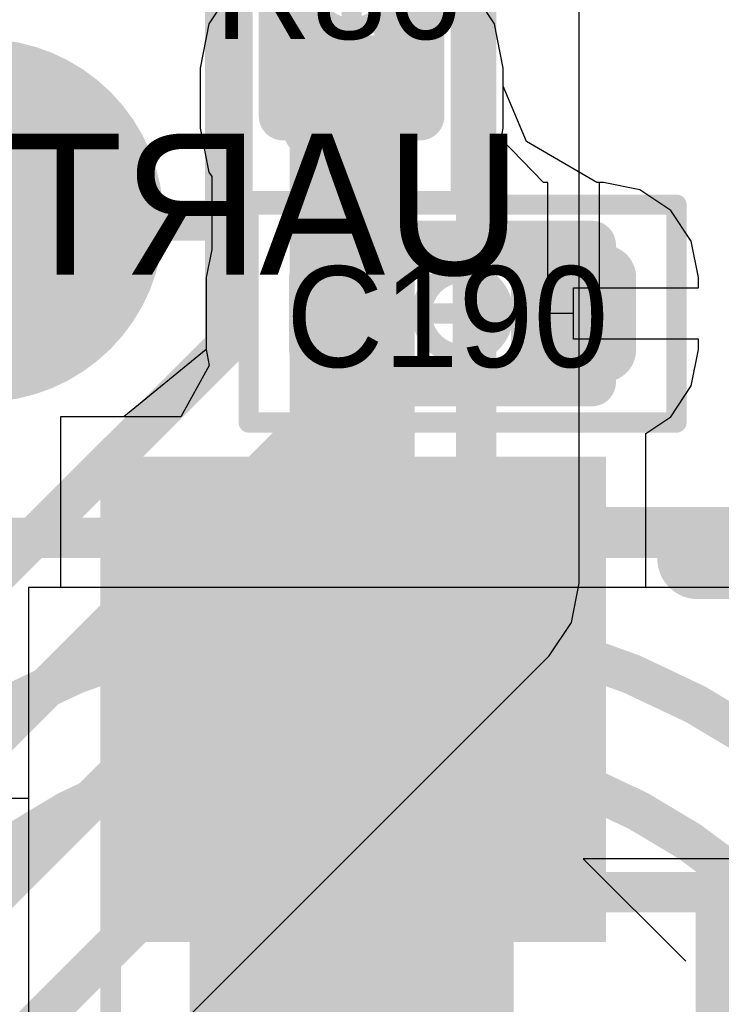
# Model space of a CAD drawing. Header units: millimetres. Extents: x -2 to 68, y -2 to 27.4.
# Tile 519 of 594: x 63 to 64.8, y 10.3 to 12.7. Entities that reach past the tile are written whole.
import ezdxf

# ---------------------------------------------------------------- set-up
doc = ezdxf.new("R2010")
doc.units = ezdxf.units.MM
for name, color, linetype in [('BottomLayer', 5, 'Continuous'), ('BottomSolder', 6, 'Continuous'), ('Mechanical1', 6, 'Continuous'), ('Mechanical13', 56, 'Continuous'), ('Mechanical15', 56, 'Continuous'), ('Mechanical2', 216, 'Continuous'), ('Mechanical42', 56, 'Continuous'), ('Mechanical88', 56, 'Continuous'), ('TopLayer', 1, 'Continuous'), ('TopPaste', 8, 'Continuous'), ('TopSolder', 216, 'Continuous')]:
    doc.layers.add(name, color=color, linetype=linetype)

# ---------------------------------------------------------------- blocks, each defined once
blk = doc.blocks.new('U_FL_R_SMT_1_60__1_118')
at = {"layer": 'Mechanical13', "const_width": 0.100076}
for points in [[(1.800098, 0, 1), (-1.800098, 0, 1)], [(1.500124, 0, 1), (-1.500124, 0, 1)]]:
    blk.add_lwpolyline(points, format="xyb", close=True, dxfattribs=at)
blk.add_lwpolyline([(0.5999479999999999, -0.299974, -0.9999999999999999), (-0.5999479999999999, -0.299974)], format="xyb", dxfattribs=at)
at = {"layer": 'Mechanical15', "const_width": 0.100076}
blk.add_lwpolyline([(1.89992, -1.999996), (-1.89992, -1.999996)], dxfattribs=at)
at = {"layer": 'TopLayer'}
blk.add_solid([(0.525018, -1.099947), (-0.525018, -1.099947), (0.525018, -2.099945), (-0.525018, -2.099945)], dxfattribs=at)
at = {"layer": 'TopSolder'}
for points in [[(-0.8483599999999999, -1.201547), (-0.8483599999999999, 1.201547), (-2.101596, -1.201547), (-2.101596, 1.201547)], [(0.626618, -0.998347), (-0.626618, -0.998347), (0.626618, -2.201545), (-0.626618, -2.201545)]]:
    blk.add_solid(points, dxfattribs=at)
blk = doc.blocks.new('2450AT42E0100E_165')
at = {"layer": 'Mechanical13', "const_width": 0.0999998}
for points in [[(-2.50000008, -1.00000054), (-2.50000008, 1.00000054)], [(2.50000008, -1.00000054), (-2.50000008, -1.00000054)]]:
    blk.add_lwpolyline(points, dxfattribs=at)
at = {"layer": 'Mechanical13', "const_width": 0.0499999}
blk.add_lwpolyline([(-2.52499876, -1.00000054, 1), (-2.4750014, -1.00000054, 1)], format="xyb", close=True, dxfattribs=at)
blk.add_lwpolyline([(-2.52499876, -1.00000054, 1), (-2.4750014, -1.00000054, 1)], format="xyb", close=True, dxfattribs=at)
at = {"layer": 'Mechanical15', "const_width": 0.0508}
for points in [[(-3.429, -1.397), (-3.429, 1.39999974)], [(3.429, -1.397), (-3.429, -1.397)]]:
    blk.add_lwpolyline(points, dxfattribs=at)
at = {"layer": 'Mechanical15', "const_width": 0.0254}
blk.add_lwpolyline([(-3.4417, -1.397, 1), (-3.4163, -1.397, 1)], format="xyb", close=True, dxfattribs=at)
blk.add_lwpolyline([(-3.4417, -1.397, 1), (-3.4163, -1.397, 1)], format="xyb", close=True, dxfattribs=at)
at = {"layer": 'TopLayer'}
blk.add_solid([(-1.00000054, -0.50000154), (-3.12999882, -0.50000154), (-1.00000054, -1.10000034), (-3.12999882, -1.10000034)], dxfattribs=at)
at = {"layer": 'TopPaste'}
blk.add_solid([(-1.00000054, -0.50000154), (-3.12999882, -0.50000154), (-1.00000054, -1.10000034), (-3.12999882, -1.10000034)], dxfattribs=at)
at = {"layer": 'TopSolder'}
blk.add_solid([(-0.89840054, -0.39840154), (-3.231598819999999, -0.39840154), (-0.89840054, -1.20160034), (-3.231598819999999, -1.20160034)], dxfattribs=at)
blk = doc.blocks.new('TP_0_8MM_B_176')
at = {"layer": 'BottomLayer', "const_width": 0.40005}
blk.add_lwpolyline([(-0.200025, 0, 1), (0.200025, 0, 1)], format="xyb", close=True, dxfattribs=at)
at = {"layer": 'BottomSolder', "const_width": 0.4500499}
blk.add_lwpolyline([(-0.22502368, 0, 1), (0.22502368, 0, 1)], format="xyb", close=True, dxfattribs=at)
blk = doc.blocks.new('RES_0201_230')
at = {"layer": 'Mechanical13', "const_width": 0.11999976}
for points in [[(-0.31999936, 0.16999966), (0.31999936, 0.16999966)], [(-0.31999936, 0.16999966), (-0.31999936, -0.16999966)], [(0.31999936, 0.16999966), (0.31999936, -0.16999966)], [(-0.31999936, -0.16999966), (0.31999936, -0.16999966)]]:
    blk.add_lwpolyline(points, dxfattribs=at)
at = {"layer": 'Mechanical13', "const_width": 0.05999988}
for points in [[(-0.3499993, 0.16999966, 1), (-0.28999942, 0.16999966, 1)], [(-0.3499993, 0.16999966, 1), (-0.28999942, 0.16999966, 1)], [(0.28999942, 0.16999966, 1), (0.3499993, 0.16999966, 1)], [(0.28999942, 0.16999966, 1), (0.3499993, 0.16999966, 1)], [(-0.3499993, -0.16999966, 1), (-0.28999942, -0.16999966, 1)], [(-0.3499993, -0.16999966, 1), (-0.28999942, -0.16999966, 1)], [(0.28999942, -0.16999966, 1), (0.3499993, -0.16999966, 1)], [(0.28999942, -0.16999966, 1), (0.3499993, -0.16999966, 1)]]:
    blk.add_lwpolyline(points, format="xyb", close=True, dxfattribs=at)
at = {"layer": 'Mechanical15', "const_width": 0.0499999}
for points in [[(-0.5299989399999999, 0.26999946), (-0.5299989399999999, -0.26999946)], [(-0.5299989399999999, 0.26999946), (0.5299989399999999, 0.26999946)], [(0.5299989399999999, 0.26999946), (0.5299989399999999, -0.26999946)], [(0, 0.135001), (0, -0.135001)], [(-0.135001, 0), (0.135001, 0)], [(-0.5299989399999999, -0.26999946), (0.5299989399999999, -0.26999946)]]:
    blk.add_lwpolyline(points, dxfattribs=at)
at = {"layer": 'Mechanical15'}
for points, const_width in [([(-0.54249828, 0.26999946, 1), (-0.5174996, 0.26999946, 1)], 0.02499868), ([(-0.54249828, 0.26999946, 1), (-0.5174996, 0.26999946, 1)], 0.02499868), ([(0.5174996, 0.26999946, 1), (0.54249828, 0.26999946, 1)], 0.02499868), ([(0.5174996, 0.26999946, 1), (0.54249828, 0.26999946, 1)], 0.02499868), ([(-0.01249934, 0.135001, 1), (0.01249934, 0.135001, 1)], 0.02499868), ([(0.10130028, 0, 1), (-0.10130028, 0, 1)], 0.0499999), ([(-0.14750034, 0, 1), (-0.12250166, 0, 1)], 0.02499868), ([(-0.11379962, 0, 1), (-0.08880094, 0, 1)], 0.02499868), ([(0.08880094, 0, 1), (0.11379962, 0, 1)], 0.02499868), ([(0.12250166, 0, 1), (0.14750034, 0, 1)], 0.02499868), ([(-0.01249934, -0.135001, 1), (0.01249934, -0.135001, 1)], 0.02499868), ([(-0.54249828, -0.26999946, 1), (-0.5174996, -0.26999946, 1)], 0.02499868), ([(-0.54249828, -0.26999946, 1), (-0.5174996, -0.26999946, 1)], 0.02499868), ([(0.5174996, -0.26999946, 1), (0.54249828, -0.26999946, 1)], 0.02499868), ([(0.5174996, -0.26999946, 1), (0.54249828, -0.26999946, 1)], 0.02499868)]:
    blk.add_lwpolyline(points, format="xyb", close=True, dxfattribs=dict(at, const_width=const_width))
at = {"layer": 'TopLayer', "const_width": 0.08059928}
for points in [[(-0.3896995, 0.08940038, 1), (-0.30910022, 0.08940038, 1)], [(-0.24090122, 0.08940038, 1), (-0.16030194, 0.08940038, 1)], [(0.16030194, 0.08940038, 1), (0.24090122, 0.08940038, 1)], [(0.30910022, 0.08940038, 1), (0.3896995, 0.08940038, 1)], [(-0.3896995, -0.08940038, 1), (-0.30910022, -0.08940038, 1)], [(-0.24090122, -0.08940038, 1), (-0.16030194, -0.08940038, 1)], [(0.16030194, -0.08940038, 1), (0.24090122, -0.08940038, 1)], [(0.30910022, -0.08940038, 1), (0.3896995, -0.08940038, 1)]]:
    blk.add_lwpolyline(points, format="xyb", close=True, dxfattribs=at)
at = {"layer": 'TopLayer'}
for points in [[(-0.20060158, 0.16999966), (-0.34939986, 0.16999966), (-0.20060158, -0.16999966), (-0.34939986, -0.16999966)], [(0.20060158, -0.16999966), (0.34939986, -0.16999966), (0.20060158, 0.16999966), (0.34939986, 0.16999966)], [(-0.1200023, 0.08940038), (-0.4299991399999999, 0.08940038), (-0.1200023, -0.08940038), (-0.4299991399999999, -0.08940038)], [(0.1200023, -0.08940038), (0.4299991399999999, -0.08940038), (0.1200023, 0.08940038), (0.4299991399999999, 0.08940038)]]:
    blk.add_solid(points, dxfattribs=at)
at = {"layer": 'TopPaste', "const_width": 0.08059928}
for points in [[(-0.3896995, 0.08940038, 1), (-0.30910022, 0.08940038, 1)], [(-0.24090122, 0.08940038, 1), (-0.16030194, 0.08940038, 1)], [(0.16030194, 0.08940038, 1), (0.24090122, 0.08940038, 1)], [(0.30910022, 0.08940038, 1), (0.3896995, 0.08940038, 1)], [(-0.3896995, -0.08940038, 1), (-0.30910022, -0.08940038, 1)], [(-0.24090122, -0.08940038, 1), (-0.16030194, -0.08940038, 1)], [(0.16030194, -0.08940038, 1), (0.24090122, -0.08940038, 1)], [(0.30910022, -0.08940038, 1), (0.3896995, -0.08940038, 1)]]:
    blk.add_lwpolyline(points, format="xyb", close=True, dxfattribs=at)
at = {"layer": 'TopPaste'}
for points in [[(-0.20060158, 0.16999966), (-0.34939986, 0.16999966), (-0.20060158, -0.16999966), (-0.34939986, -0.16999966)], [(0.20060158, -0.16999966), (0.34939986, -0.16999966), (0.20060158, 0.16999966), (0.34939986, 0.16999966)], [(-0.1200023, 0.08940038), (-0.4299991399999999, 0.08940038), (-0.1200023, -0.08940038), (-0.4299991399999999, -0.08940038)], [(0.1200023, -0.08940038), (0.4299991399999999, -0.08940038), (0.1200023, 0.08940038), (0.4299991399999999, 0.08940038)]]:
    blk.add_solid(points, dxfattribs=at)
at = {"layer": 'TopSolder', "const_width": 0.08059928}
for points in [[(-0.3896995, 0.08940038, 1), (-0.30910022, 0.08940038, 1)], [(-0.24090122, 0.08940038, 1), (-0.16030194, 0.08940038, 1)], [(0.16030194, 0.08940038, 1), (0.24090122, 0.08940038, 1)], [(0.30910022, 0.08940038, 1), (0.3896995, 0.08940038, 1)], [(-0.3896995, -0.08940038, 1), (-0.30910022, -0.08940038, 1)], [(-0.24090122, -0.08940038, 1), (-0.16030194, -0.08940038, 1)], [(0.16030194, -0.08940038, 1), (0.24090122, -0.08940038, 1)], [(0.30910022, -0.08940038, 1), (0.3896995, -0.08940038, 1)]]:
    blk.add_lwpolyline(points, format="xyb", close=True, dxfattribs=at)
at = {"layer": 'TopSolder'}
for points in [[(-0.20060158, 0.16999966), (-0.34939986, 0.16999966), (-0.20060158, -0.16999966), (-0.34939986, -0.16999966)], [(0.20060158, -0.16999966), (0.34939986, -0.16999966), (0.20060158, 0.16999966), (0.34939986, 0.16999966)], [(-0.1200023, 0.08940038), (-0.4299991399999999, 0.08940038), (-0.1200023, -0.08940038), (-0.4299991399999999, -0.08940038)], [(0.1200023, -0.08940038), (0.4299991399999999, -0.08940038), (0.1200023, 0.08940038), (0.4299991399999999, 0.08940038)]]:
    blk.add_solid(points, dxfattribs=at)
blk = doc.blocks.new('CAP_0201_309')
at = {"layer": 'Mechanical13', "const_width": 0.11999976}
for points in [[(-0.31999936, 0.16999966), (-0.31999936, -0.16999966)], [(0.31999936, 0.16999966), (-0.31999936, 0.16999966)], [(0.31999936, 0.16999966), (0.31999936, -0.16999966)], [(0.31999936, -0.16999966), (-0.31999936, -0.16999966)]]:
    blk.add_lwpolyline(points, dxfattribs=at)
at = {"layer": 'Mechanical13', "const_width": 0.05999988}
for points in [[(-0.3499993, 0.16999966, 1), (-0.28999942, 0.16999966, 1)], [(-0.3499993, 0.16999966, 1), (-0.28999942, 0.16999966, 1)], [(0.28999942, 0.16999966, 1), (0.3499993, 0.16999966, 1)], [(0.28999942, 0.16999966, 1), (0.3499993, 0.16999966, 1)], [(-0.3499993, -0.16999966, 1), (-0.28999942, -0.16999966, 1)], [(-0.3499993, -0.16999966, 1), (-0.28999942, -0.16999966, 1)], [(0.28999942, -0.16999966, 1), (0.3499993, -0.16999966, 1)], [(0.28999942, -0.16999966, 1), (0.3499993, -0.16999966, 1)]]:
    blk.add_lwpolyline(points, format="xyb", close=True, dxfattribs=at)
at = {"layer": 'Mechanical15', "const_width": 0.0499999}
for points in [[(-0.5299989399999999, 0.26999946), (-0.5299989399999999, -0.26999946)], [(0.5299989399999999, 0.26999946), (-0.5299989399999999, 0.26999946)], [(0.5299989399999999, 0.26999946), (0.5299989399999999, -0.26999946)], [(0, 0.135001), (0, -0.135001)], [(0.135001, 0), (-0.135001, 0)], [(0.5299989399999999, -0.26999946), (-0.5299989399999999, -0.26999946)]]:
    blk.add_lwpolyline(points, dxfattribs=at)
at = {"layer": 'Mechanical15'}
for points, const_width in [([(-0.54249828, 0.26999946, 1), (-0.5174996, 0.26999946, 1)], 0.02499868), ([(-0.54249828, 0.26999946, 1), (-0.5174996, 0.26999946, 1)], 0.02499868), ([(0.5174996, 0.26999946, 1), (0.54249828, 0.26999946, 1)], 0.02499868), ([(0.5174996, 0.26999946, 1), (0.54249828, 0.26999946, 1)], 0.02499868), ([(-0.01249934, 0.135001, 1), (0.01249934, 0.135001, 1)], 0.02499868), ([(0.10130028, 0, 1), (-0.10130028, 0, 1)], 0.0499999), ([(-0.14750034, 0, 1), (-0.12250166, 0, 1)], 0.02499868), ([(-0.11379962, 0, 1), (-0.08880094, 0, 1)], 0.02499868), ([(0.08880094, 0, 1), (0.11379962, 0, 1)], 0.02499868), ([(0.12250166, 0, 1), (0.14750034, 0, 1)], 0.02499868), ([(-0.01249934, -0.135001, 1), (0.01249934, -0.135001, 1)], 0.02499868), ([(-0.54249828, -0.26999946, 1), (-0.5174996, -0.26999946, 1)], 0.02499868), ([(-0.54249828, -0.26999946, 1), (-0.5174996, -0.26999946, 1)], 0.02499868), ([(0.5174996, -0.26999946, 1), (0.54249828, -0.26999946, 1)], 0.02499868), ([(0.5174996, -0.26999946, 1), (0.54249828, -0.26999946, 1)], 0.02499868)]:
    blk.add_lwpolyline(points, format="xyb", close=True, dxfattribs=dict(at, const_width=const_width))
at = {"layer": 'TopLayer', "const_width": 0.08059928}
for points in [[(-0.3896995, 0.08940038, 1), (-0.30910022, 0.08940038, 1)], [(-0.24090122, 0.08940038, 1), (-0.16030194, 0.08940038, 1)], [(0.16030194, 0.08940038, 1), (0.24090122, 0.08940038, 1)], [(0.30910022, 0.08940038, 1), (0.3896995, 0.08940038, 1)], [(-0.3896995, -0.08940038, 1), (-0.30910022, -0.08940038, 1)], [(-0.24090122, -0.08940038, 1), (-0.16030194, -0.08940038, 1)], [(0.16030194, -0.08940038, 1), (0.24090122, -0.08940038, 1)], [(0.30910022, -0.08940038, 1), (0.3896995, -0.08940038, 1)]]:
    blk.add_lwpolyline(points, format="xyb", close=True, dxfattribs=at)
at = {"layer": 'TopLayer'}
for points in [[(-0.20060158, 0.16999966), (-0.34939986, 0.16999966), (-0.20060158, -0.16999966), (-0.34939986, -0.16999966)], [(0.20060158, -0.16999966), (0.34939986, -0.16999966), (0.20060158, 0.16999966), (0.34939986, 0.16999966)], [(-0.1200023, 0.08940038), (-0.4299991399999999, 0.08940038), (-0.1200023, -0.08940038), (-0.4299991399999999, -0.08940038)], [(0.1200023, -0.08940038), (0.4299991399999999, -0.08940038), (0.1200023, 0.08940038), (0.4299991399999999, 0.08940038)]]:
    blk.add_solid(points, dxfattribs=at)
at = {"layer": 'TopPaste', "const_width": 0.08059928}
for points in [[(-0.3896995, 0.08940038, 1), (-0.30910022, 0.08940038, 1)], [(-0.24090122, 0.08940038, 1), (-0.16030194, 0.08940038, 1)], [(0.16030194, 0.08940038, 1), (0.24090122, 0.08940038, 1)], [(0.30910022, 0.08940038, 1), (0.3896995, 0.08940038, 1)], [(-0.3896995, -0.08940038, 1), (-0.30910022, -0.08940038, 1)], [(-0.24090122, -0.08940038, 1), (-0.16030194, -0.08940038, 1)], [(0.16030194, -0.08940038, 1), (0.24090122, -0.08940038, 1)], [(0.30910022, -0.08940038, 1), (0.3896995, -0.08940038, 1)]]:
    blk.add_lwpolyline(points, format="xyb", close=True, dxfattribs=at)
at = {"layer": 'TopPaste'}
for points in [[(-0.20060158, 0.16999966), (-0.34939986, 0.16999966), (-0.20060158, -0.16999966), (-0.34939986, -0.16999966)], [(0.20060158, -0.16999966), (0.34939986, -0.16999966), (0.20060158, 0.16999966), (0.34939986, 0.16999966)], [(-0.1200023, 0.08940038), (-0.4299991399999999, 0.08940038), (-0.1200023, -0.08940038), (-0.4299991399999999, -0.08940038)], [(0.1200023, -0.08940038), (0.4299991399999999, -0.08940038), (0.1200023, 0.08940038), (0.4299991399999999, 0.08940038)]]:
    blk.add_solid(points, dxfattribs=at)
at = {"layer": 'TopSolder', "const_width": 0.08059928}
for points in [[(-0.3896995, 0.08940038, 1), (-0.30910022, 0.08940038, 1)], [(-0.24090122, 0.08940038, 1), (-0.16030194, 0.08940038, 1)], [(0.16030194, 0.08940038, 1), (0.24090122, 0.08940038, 1)], [(0.30910022, 0.08940038, 1), (0.3896995, 0.08940038, 1)], [(-0.3896995, -0.08940038, 1), (-0.30910022, -0.08940038, 1)], [(-0.24090122, -0.08940038, 1), (-0.16030194, -0.08940038, 1)], [(0.16030194, -0.08940038, 1), (0.24090122, -0.08940038, 1)], [(0.30910022, -0.08940038, 1), (0.3896995, -0.08940038, 1)]]:
    blk.add_lwpolyline(points, format="xyb", close=True, dxfattribs=at)
at = {"layer": 'TopSolder'}
for points in [[(-0.20060158, 0.16999966), (-0.34939986, 0.16999966), (-0.20060158, -0.16999966), (-0.34939986, -0.16999966)], [(0.20060158, -0.16999966), (0.34939986, -0.16999966), (0.20060158, 0.16999966), (0.34939986, 0.16999966)], [(-0.1200023, 0.08940038), (-0.4299991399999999, 0.08940038), (-0.1200023, -0.08940038), (-0.4299991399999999, -0.08940038)], [(0.1200023, -0.08940038), (0.4299991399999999, -0.08940038), (0.1200023, 0.08940038), (0.4299991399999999, 0.08940038)]]:
    blk.add_solid(points, dxfattribs=at)

msp = doc.modelspace()

# ---------------------------------------------------------------- linework, layer by layer
at = {"layer": 'BottomLayer'}
for p, q in [((64.40430858, 11.32636292), (64.40430858, 15.11229388)), ((64.38490552, 11.22881676), (64.40430858, 11.32636292)), ((64.32965036, 11.14612452), (64.38490552, 11.22881676)), ((62.70328835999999, 9.51976252), (64.32965036, 11.14612452))]:
    msp.add_line(p, q, dxfattribs=at)
at = {"layer": 'BottomLayer', "const_width": 0.0999998}
for points in [[(64.14941196, 11.32636292), (64.14941196, 15.11229388)], [(63.94670979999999, 11.53963148), (63.94670979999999, 15.02833164)], [(63.73693628, 11.72052012), (63.73693628, 14.94144332)], [(63.52726943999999, 11.91396144), (63.52726943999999, 14.85459564)], [(62.51330651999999, 10.89999852), (63.52726943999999, 11.91396144)], [(62.51641547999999, 10.49999932), (63.73693628, 11.72052012)], [(62.50707843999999, 10.10000012), (63.94670979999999, 11.53963148)], [(62.52304996, 9.700000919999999), (64.14941196, 11.32636292)]]:
    msp.add_lwpolyline(points, dxfattribs=at)
at = {"layer": 'BottomLayer', "const_width": 0.0499999}
for points in [[(63.50227075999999, 11.91396144, 1), (63.55226812, 11.91396144, 1)], [(63.50227075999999, 11.91396144, 1), (63.55226812, 11.91396144, 1)], [(63.7119376, 11.72052012, 1), (63.76193496, 11.72052012, 1)], [(63.7119376, 11.72052012, 1), (63.76193496, 11.72052012, 1)], [(63.92171111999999, 11.53963148, 1), (63.97170847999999, 11.53963148, 1)], [(63.92171111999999, 11.53963148, 1), (63.97170847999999, 11.53963148, 1)], [(64.12441328, 11.32636292, 1), (64.17441063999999, 11.32636292, 1)], [(64.12441328, 11.32636292, 1), (64.17441063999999, 11.32636292, 1)]]:
    msp.add_lwpolyline(points, format="xyb", close=True, dxfattribs=at)
at = {"layer": 'Mechanical1'}
for p, q in [((65.9380698, 10.6431334), (64.41456256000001, 10.6431334)), ((64.41456256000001, 10.6431334), (64.66848128, 10.38921468))]:
    msp.add_line(p, q, dxfattribs=at)
at = {"layer": 'Mechanical88', "const_width": 0.0999998}
msp.add_lwpolyline([(62.92499987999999, 12.22501746), (63.4827661, 12.22501746)], dxfattribs=at)
at = {"layer": 'Mechanical88', "const_width": 0.0499999}
msp.add_lwpolyline([(63.45776742, 12.22501746, 1), (63.50776478, 12.22501746, 1)], format="xyb", close=True, dxfattribs=at)
at = {"layer": 'TopLayer'}
for p, q in [((63.5476504, 12.8034415), (63.48676913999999, 12.71232408)), ((63.5476504, 12.8034415), (63.48676913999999, 12.71232408)), ((64.19420486, 12.71232408), (64.1333236, 12.8034415)), ((64.19420486, 12.71232408), (64.1333236, 12.8034415)), ((63.48676913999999, 12.71232408), (63.46499118, 12.60283992)), ((63.48676913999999, 12.71232408), (63.46499118, 12.60283992)), ((64.21598282, 12.60283992), (64.19420486, 12.71232408)), ((64.21598282, 12.60283992), (64.19420486, 12.71232408)), ((63.46499118, 12.60283992), (63.46499118, 12.45404164)), ((63.46499118, 12.60283992), (63.46499118, 12.45404164)), ((64.21598282, 12.45404164), (64.21598282, 12.60283992)), ((64.21598282, 12.55792764), (64.21598282, 12.60283992)), ((64.27351635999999, 12.42053396), (64.21598282, 12.55792764)), ((63.46499118, 12.45404164), (63.48676913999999, 12.34455748)), ((63.46499118, 12.45404164), (63.48676913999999, 12.34455748)), ((64.21068183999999, 12.42738688), (64.21598282, 12.45404164)), ((64.31608929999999, 12.31886284), (64.21068183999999, 12.42738688)), ((64.44807023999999, 12.31886284), (64.27351635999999, 12.42053396)), ((63.48676913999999, 12.34455748), (63.49382525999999, 12.33399616)), ((63.48676913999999, 12.34455748), (63.49382525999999, 12.33399616)), ((63.49382525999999, 12.33399616), (63.49382525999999, 12.15330056)), ((63.49382525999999, 12.33399616), (63.49382525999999, 12.15330056)), ((64.3269859, 12.31886284), (64.31608929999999, 12.31886284)), ((64.3269859, 11.99434482), (64.3269859, 12.31886284)), ((64.46488504, 12.31886284), (64.44807023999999, 12.31886284)), ((64.46488504, 12.31886284), (64.45398589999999, 12.31886284)), ((64.45398589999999, 12.31886284), (64.45398589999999, 12.05784482)), ((64.55485946, 12.300966), (64.46488504, 12.31886284)), ((64.55485946, 12.300966), (64.46488504, 12.31886284)), ((64.6311382, 12.24999836), (64.55485946, 12.300966)), ((64.6311382, 12.24999836), (64.55485946, 12.300966)), ((64.68210583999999, 12.17371962), (64.6311382, 12.24999836)), ((64.68210583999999, 12.17371962), (64.6311382, 12.24999836)), ((63.49382525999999, 12.15330056), (63.47998988, 12.0837452)), ((63.49382525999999, 12.15330056), (63.47998988, 12.0837452)), ((64.70000268, 12.0837452), (64.68210583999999, 12.17371962)), ((64.70000268, 12.0837452), (64.68210583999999, 12.17371962)), ((63.47998988, 12.0837452), (63.47998988, 11.90494444)), ((63.47998988, 12.0837452), (63.47998988, 11.90494698)), ((64.70000268, 12.05784482), (64.70000268, 12.0837452)), ((64.70000268, 12.05784482), (64.70000268, 12.0837452)), ((64.39048589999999, 11.93084482), (64.39048589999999, 12.05784482)), ((64.39048589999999, 12.05784482), (64.70000268, 12.05784482)), ((64.45398589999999, 12.05784482), (64.70000268, 12.05784482)), ((64.39048589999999, 11.99434482), (64.3269859, 11.99434482)), ((64.39048589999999, 11.93084482), (64.39048589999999, 11.99434482)), ((64.70000268, 11.93084482), (64.39048589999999, 11.93084482)), ((64.70000268, 11.93084482), (64.39048589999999, 11.93084482)), ((64.70000268, 11.90494444), (64.70000268, 11.93084482)), ((64.70000268, 11.90494444), (64.70000268, 11.93084482)), ((63.47998988, 11.90494698), (63.27643682, 11.73834584)), ((63.47998988, 11.90494444), (63.48786642, 11.86534838)), ((64.68210583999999, 11.81497002), (64.70000268, 11.90494444)), ((64.68210583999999, 11.81497002), (64.70000268, 11.90494444)), ((63.48786642, 11.86534838), (63.4175516, 11.73834584)), ((64.6311382, 11.73869128), (64.68210583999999, 11.81497002)), ((64.6311382, 11.73869128), (64.68210583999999, 11.81497002)), ((63.4175516, 11.73834584), (63.11946227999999, 11.73834584)), ((63.11946227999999, 11.73834584), (63.11946227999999, 11.3154587)), ((63.27643682, 11.73834584), (63.11946227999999, 11.73834584)), ((63.11946227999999, 11.73834584), (63.11946227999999, 11.3154587)), ((64.56949748, 11.69750518), (64.6311382, 11.73869128)), ((64.56949748, 11.69750518), (64.6311382, 11.73869128)), ((64.56949748, 11.3154587), (64.56949748, 11.69750518)), ((64.56949748, 11.3154587), (64.56949748, 11.69750518)), ((66.04048514, 11.3154587), (63.04001108, 11.3154587)), ((63.04001108, 11.3154587), (63.04001108, 5.05546106)), ((63.11946227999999, 11.3154587), (63.04001108, 11.3154587)), ((63.04001108, 11.3154587), (63.04001108, 10.79234824)), ((63.11946227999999, 11.3154587), (63.04001108, 11.3154587)), ((63.04001108, 11.3154587), (63.04001108, 10.79234824)), ((64.99048724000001, 11.3154587), (64.56949748, 11.3154587)), ((64.99048724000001, 11.3154587), (64.56949748, 11.3154587)), ((63.04001108, 10.79234824), (62.49650188, 10.79234824)), ((63.04001108, 10.79234824), (62.49650188, 10.79234824))]:
    msp.add_line(p, q, dxfattribs=at)
for points, const_width in [([(63.84048445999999, 12.52843824), (63.840487, 12.52844078)], 0.27999944), ([(63.84048445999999, 11.99434482), (63.84048445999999, 12.52843824)], 0.27999944), ([(63.84048445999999, 10.12543568), (63.84048445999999, 11.99434482)], 0.27999944), ([(64.69790718, 11.38669808), (65.43786759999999, 11.38669808)], 0.1999996)]:
    msp.add_lwpolyline(points, dxfattribs=dict(at, const_width=const_width))
for points, const_width in [([(63.7704846, 12.52843824, 1), (63.91048432, 12.52843824, 1)], 0.13999972), ([(63.7704846, 12.52843824, 1), (63.91048432, 12.52843824, 1)], 0.13999972), ([(63.77048714, 12.52844078, 1), (63.91048686, 12.52844078, 1)], 0.13999972), ([(63.7704846, 11.99434482, 1), (63.91048432, 11.99434482, 1)], 0.13999972), ([(63.7704846, 11.99434482, 1), (63.91048432, 11.99434482, 1)], 0.13999972), ([(64.64790728, 11.38669808, 1), (64.74790707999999, 11.38669808, 1)], 0.0999998)]:
    msp.add_lwpolyline(points, format="xyb", close=True, dxfattribs=dict(at, const_width=const_width))

# ---------------------------------------------------------------- block references
for name, p, rotation in [('RES_0201_230', (63.840487, 12.8034415), 90), ('TP_0_8MM_B_176', (62.92499987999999, 12.22501746), 90), ('CAP_0201_309', (64.11548518, 11.99434482), 180), ('U_FL_R_SMT_1_60__1_118', (63.84447987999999, 9.43840124), 180), ('2450AT42E0100E_165', (64.64048539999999, 8.060436), 270)]:
    msp.add_blockref(name, p, dxfattribs=dict(rotation=rotation))

# ---------------------------------------------------------------- texts
at = {"layer": 'Mechanical2'}
for s, p in [('R86', (63.5, 12.6746)), ('C190', (63.6778, 11.8618))]:
    msp.add_text(s, height=0.2499995, dxfattribs=at).set_placement(p)
at = {"layer": 'Mechanical42', "text_generation_flag": 2}
msp.add_text('UART4_RX', height=0.3499993, dxfattribs=at).set_placement((64.26199999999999, 12.0904))

doc.saveas('drawing.dxf')
